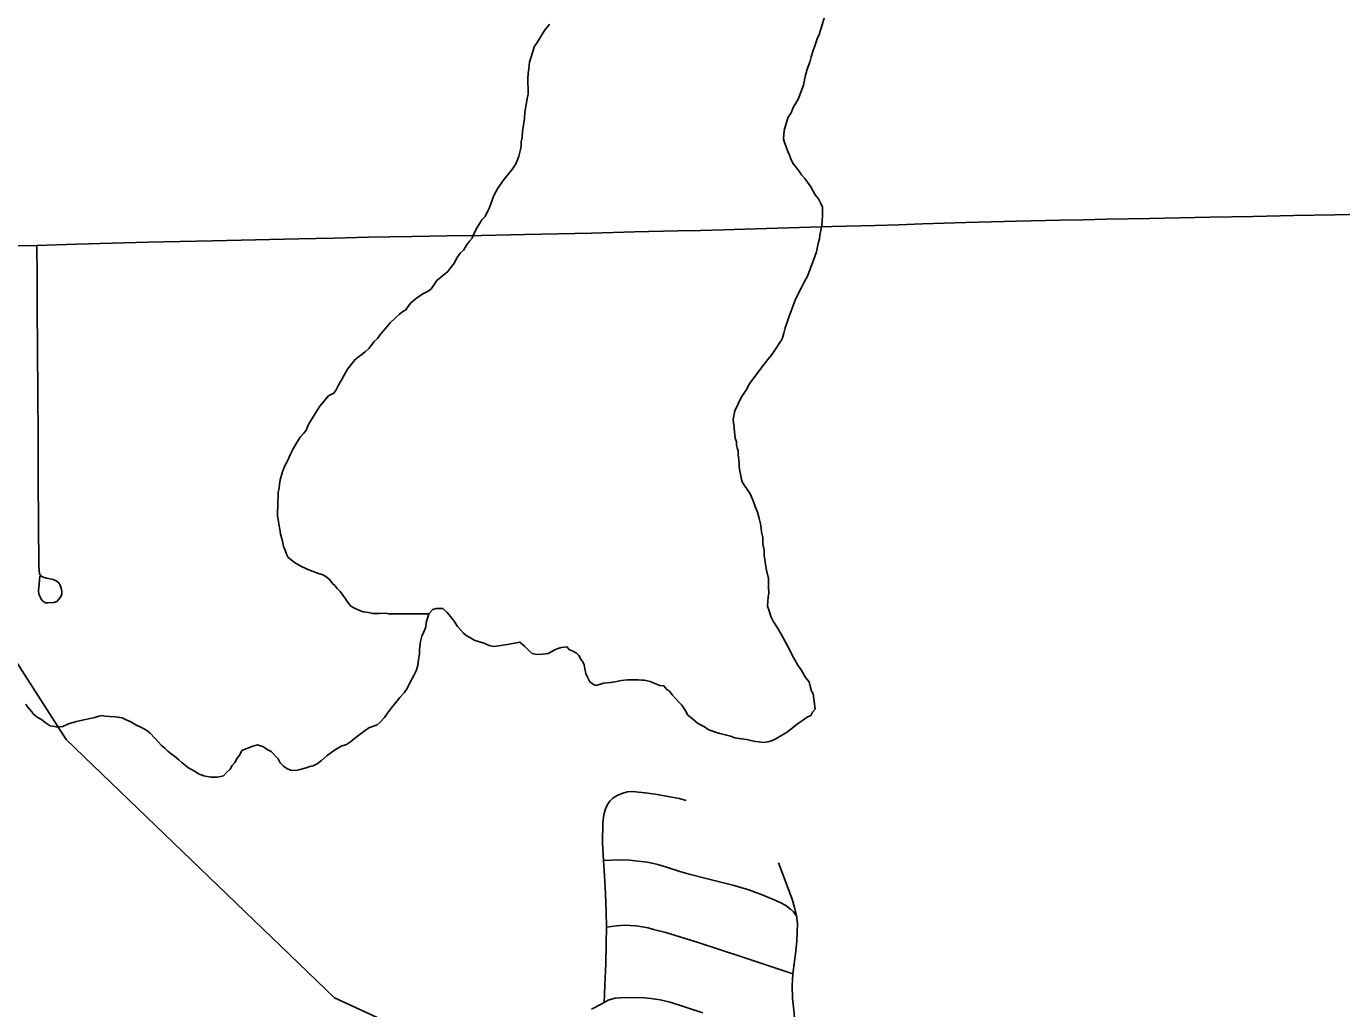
# Model space of a CAD drawing. Extents: x 103424 to 290657, y 38711 to 110967.
# Drawn here: x 214249.4459 to 214249.9193, y 40210.416 to 40210.7695 of the extents above; entities that cross this region are included whole.
import ezdxf

# ---------------------------------------------------------------- set-up
doc = ezdxf.new("R2010")
doc.units = 0
for name, color, linetype in [('GM_X_Minor_River', 7, 'Continuous'), ('GM_X_Rail_Line', 7, 'Continuous'), ('GM_X_Township_Road', 7, 'Continuous')]:
    doc.layers.add(name, color=color, linetype=linetype)

msp = doc.modelspace()

# ---------------------------------------------------------------- linework, layer by layer
at = {"layer": 'GM_X_Minor_River'}
for points in [[(214249.7185, 40210.65906), (214249.71903, 40210.66097), (214249.71957, 40210.66269), (214249.72028, 40210.6648), (214249.721, 40210.66672), (214249.72172, 40210.66863), (214249.72263, 40210.67093), (214249.72372, 40210.67324), (214249.72481, 40210.67554), (214249.72591, 40210.67765), (214249.72701, 40210.67958), (214249.72971, 40210.68667), (214249.73024, 40210.68839), (214249.73059, 40210.69011), (214249.73093, 40210.69182), (214249.73129, 40210.69297), (214249.73145, 40210.69431), (214249.73179, 40210.69602), (214249.73213, 40210.69793), (214249.73229, 40210.69945), (214249.73244, 40210.70117), (214249.7324, 40210.70307), (214249.73237, 40210.7044), (214249.73178, 40210.70571), (214249.73098, 40210.70741), (214249.72981, 40210.7089), (214249.72902, 40210.71021), (214249.72822, 40210.71172), (214249.72705, 40210.7134), (214249.72607, 40210.71471), (214249.7249, 40210.71601), (214249.72392, 40210.71751), (214249.72274, 40210.71901), (214249.72196, 40210.71994), (214249.72117, 40210.72144), (214249.72056, 40210.72314), (214249.71996, 40210.72446), (214249.71936, 40210.72616), (214249.71875, 40210.72766), (214249.71835, 40210.72898), (214249.71866, 40210.73203), (214249.71937, 40210.73452), (214249.72008, 40210.73681), (214249.72119, 40210.73836), (214249.72191, 40210.74027), (214249.72283, 40210.74181), (214249.72374, 40210.74354), (214249.72464, 40210.74584), (214249.72554, 40210.74833), (214249.72624, 40210.75139), (214249.72694, 40210.75406), (214249.72784, 40210.75655), (214249.72837, 40210.75846), (214249.7289, 40210.76038), (214249.7298, 40210.76287), (214249.73051, 40210.76497), (214249.73124, 40210.76651), (214249.73177, 40210.76842), (214249.73337, 40210.77358)], [(214249.61416, 40210.70867), (214249.61544, 40210.71098), (214249.61747, 40210.71406), (214249.61951, 40210.71657), (214249.62099, 40210.71832), (214249.6221, 40210.72005), (214249.62264, 40210.72139), (214249.62318, 40210.72273), (214249.62353, 40210.72426), (214249.62388, 40210.7256), (214249.62405, 40210.72655), (214249.62402, 40210.72788), (214249.62437, 40210.7296), (214249.62451, 40210.73169), (214249.62484, 40210.73398), (214249.62518, 40210.73627), (214249.62531, 40210.73874), (214249.62583, 40210.74122), (214249.62616, 40210.74351), (214249.62651, 40210.74504), (214249.62649, 40210.74599), (214249.62646, 40210.74751), (214249.62644, 40210.74865), (214249.62639, 40210.75074), (214249.62654, 40210.75245), (214249.6267, 40210.75416), (214249.62686, 40210.7555), (214249.62702, 40210.75664), (214249.62809, 40210.76008), (214249.6288, 40210.76238), (214249.62954, 40210.76335), (214249.6301, 40210.76431), (214249.63065, 40210.76527), (214249.63138, 40210.76643), (214249.63267, 40210.76835), (214249.63341, 40210.76932), (214249.63415, 40210.77029)], [(214249.59074, 40210.55805), (214249.57629, 40210.55811), (214249.57514, 40210.55828), (214249.57286, 40210.55823), (214249.57172, 40210.5582), (214249.57058, 40210.55818), (214249.56905, 40210.55852), (214249.56714, 40210.55886), (214249.56561, 40210.5594), (214249.56407, 40210.56013), (214249.56272, 40210.56086), (214249.56135, 40210.56254), (214249.56056, 40210.56385), (214249.55978, 40210.56478), (214249.55881, 40210.56609), (214249.55783, 40210.56721), (214249.55705, 40210.56814), (214249.55608, 40210.56907), (214249.5551, 40210.57038), (214249.55375, 40210.57149), (214249.5524, 40210.57222), (214249.55106, 40210.57257), (214249.54914, 40210.57329), (214249.54703, 40210.5742), (214249.54472, 40210.57529), (214249.54241, 40210.57657), (214249.54106, 40210.57768), (214249.54009, 40210.57842), (214249.5395, 40210.57954), (214249.53908, 40210.58105), (214249.53849, 40210.58237), (214249.53827, 40210.5837), (214249.53786, 40210.58521), (214249.53744, 40210.58672), (214249.53723, 40210.58785), (214249.53701, 40210.58899), (214249.53679, 40210.59051), (214249.53657, 40210.59202), (214249.53635, 40210.59335), (214249.53633, 40210.59449), (214249.53646, 40210.59715), (214249.53655, 40210.60171), (214249.5369, 40210.60343), (214249.53706, 40210.60476), (214249.53722, 40210.60629), (214249.53811, 40210.60916), (214249.53883, 40210.61107), (214249.53956, 40210.61242), (214249.5401, 40210.61357), (214249.54083, 40210.6153), (214249.54192, 40210.61741), (214249.54321, 40210.61972), (214249.5445, 40210.62165), (214249.54561, 40210.623), (214249.54654, 40210.62397), (214249.54744, 40210.62627), (214249.5491, 40210.62897), (214249.55149, 40210.63282), (214249.55464, 40210.6365), (214249.55652, 40210.63749), (214249.55745, 40210.63865), (214249.55836, 40210.64057), (214249.55964, 40210.64288), (214249.56147, 40210.64615), (214249.56425, 40210.64963), (214249.56781, 40210.65236), (214249.56912, 40210.65353), (214249.57004, 40210.65469), (214249.57115, 40210.65605), (214249.57227, 40210.65721), (214249.57338, 40210.65876), (214249.57505, 40210.66069), (214249.57691, 40210.66282), (214249.57877, 40210.66457), (214249.58026, 40210.66594), (214249.58138, 40210.66691), (214249.58233, 40210.66731), (214249.58418, 40210.66982), (214249.58642, 40210.67177), (214249.58886, 40210.67334), (214249.59074, 40210.67434), (214249.59167, 40210.67512), (214249.59241, 40210.67627), (214249.5937, 40210.67801), (214249.59763, 40210.68132), (214249.59874, 40210.68268), (214249.60003, 40210.68442), (214249.60076, 40210.68595), (214249.60205, 40210.68788), (214249.60336, 40210.68905), (214249.60427, 40210.69078), (214249.60538, 40210.69214), (214249.60631, 40210.6933), (214249.60685, 40210.69464), (214249.60813, 40210.69714), (214249.60978, 40210.69983), (214249.61109, 40210.701), (214249.612, 40210.70311), (214249.61254, 40210.70426), (214249.61309, 40210.7056), (214249.61416, 40210.70867)], [(214249.68082, 40210.52618), (214249.68179, 40210.52525), (214249.68297, 40210.52338), (214249.68396, 40210.52169), (214249.68551, 40210.52039), (214249.68648, 40210.51965), (214249.68745, 40210.51872), (214249.68995, 40210.51745), (214249.6913, 40210.51653), (214249.6936, 40210.51563), (214249.69551, 40210.5151), (214249.69743, 40210.51457), (214249.69934, 40210.51404), (214249.70087, 40210.51351), (214249.70316, 40210.51318), (214249.70507, 40210.51284), (214249.7066, 40210.51249), (214249.70832, 40210.51215), (214249.70965, 40210.51199), (214249.71118, 40210.51183), (214249.7127, 40210.51205), (214249.71402, 40210.51246), (214249.71534, 40210.51306), (214249.71684, 40210.51385), (214249.71947, 40210.51543), (214249.72153, 40210.517), (214249.7234, 40210.51856), (214249.72528, 40210.51974), (214249.72696, 40210.52091), (214249.72828, 40210.52151), (214249.72883, 40210.52266), (214249.72976, 40210.52382), (214249.72907, 40210.52932), (214249.72848, 40210.53026), (214249.72807, 40210.53158), (214249.72764, 40210.53366), (214249.72628, 40210.53515), (214249.7247, 40210.53797), (214249.72352, 40210.53965), (214249.72253, 40210.54153), (214249.72154, 40210.54322), (214249.72055, 40210.54529), (214249.71916, 40210.54792), (214249.71758, 40210.55073), (214249.716, 40210.55336), (214249.71463, 40210.55542), (214249.71383, 40210.55711), (214249.71321, 40210.55919), (214249.71261, 40210.56088), (214249.71276, 40210.5626), (214249.71292, 40210.56412), (214249.71308, 40210.56564), (214249.71303, 40210.56773), (214249.713, 40210.56906), (214249.71297, 40210.57077), (214249.71233, 40210.5738), (214249.71191, 40210.57588), (214249.71168, 40210.57759), (214249.71146, 40210.5791), (214249.71142, 40210.581), (214249.71099, 40210.58327), (214249.71094, 40210.58555), (214249.71052, 40210.58744), (214249.7103, 40210.58896), (214249.71007, 40210.59047), (214249.70965, 40210.59236), (214249.70904, 40210.59463), (214249.70823, 40210.5967), (214249.70742, 40210.59878), (214249.70642, 40210.60122), (214249.70367, 40210.60534), (214249.70327, 40210.60648), (214249.70305, 40210.6078), (214249.70263, 40210.6095), (214249.70241, 40210.61083), (214249.70238, 40210.61216), (214249.70236, 40210.61349), (214249.70213, 40210.61538), (214249.7021, 40210.61671), (214249.70169, 40210.61784), (214249.70148, 40210.61879), (214249.70146, 40210.61993), (214249.70105, 40210.62125), (214249.70084, 40210.62238), (214249.70059, 40210.62485), (214249.70036, 40210.62693), (214249.70033, 40210.62807), (214249.70084, 40210.63112), (214249.70193, 40210.63343), (214249.70321, 40210.63593), (214249.70505, 40210.63882), (214249.70633, 40210.64112), (214249.70818, 40210.64364), (214249.71022, 40210.64634), (214249.71225, 40210.64904), (214249.71429, 40210.65156), (214249.71576, 40210.65368), (214249.71687, 40210.65542), (214249.71779, 40210.65676), (214249.71815, 40210.65772), (214249.7185, 40210.65906)], [(214249.54401, 40210.50192), (214249.54533, 40210.50233), (214249.54665, 40210.50274), (214249.54797, 40210.50315), (214249.54911, 40210.50337), (214249.55062, 40210.50416), (214249.55211, 40210.50533), (214249.55417, 40210.50709), (214249.55679, 40210.50904), (214249.55923, 40210.51043), (214249.56112, 40210.51104), (214249.56262, 40210.51202), (214249.56411, 40210.51338), (214249.56655, 40210.51515), (214249.56917, 40210.5171), (214249.57219, 40210.51812), (214249.57331, 40210.51909), (214249.5748, 40210.52084), (214249.57591, 40210.52238), (214249.57739, 40210.52431), (214249.57887, 40210.52625), (214249.58035, 40210.52799), (214249.58184, 40210.52973), (214249.58294, 40210.53127), (214249.58386, 40210.533), (214249.58532, 40210.53589), (214249.58623, 40210.53762), (214249.58676, 40210.53953), (214249.5871, 40210.54162), (214249.58744, 40210.54353), (214249.58741, 40210.54505), (214249.58757, 40210.54639), (214249.58772, 40210.5481), (214249.58825, 40210.55001), (214249.58879, 40210.55135), (214249.58934, 40210.5525), (214249.5897, 40210.55346), (214249.58986, 40210.55499), (214249.59074, 40210.55805), (214249.59223, 40210.5596), (214249.59336, 40210.56), (214249.59489, 40210.56004), (214249.59584, 40210.56006), (214249.59739, 40210.55857), (214249.59856, 40210.55708), (214249.59993, 40210.5554), (214249.60111, 40210.55352), (214249.60228, 40210.55222), (214249.60325, 40210.5511), (214249.60422, 40210.55036), (214249.60557, 40210.54963), (214249.6073, 40210.54852), (214249.61037, 40210.54764), (214249.61248, 40210.54674), (214249.6142, 40210.54639), (214249.6159, 40210.54662), (214249.61894, 40210.54707), (214249.62235, 40210.54771), (214249.62348, 40210.54793), (214249.62523, 40210.54644), (214249.62678, 40210.54496), (214249.62795, 40210.54384), (214249.62967, 40210.5435), (214249.63176, 40210.54355), (214249.63365, 40210.54378), (214249.63497, 40210.54457), (214249.6361, 40210.54516), (214249.63723, 40210.54557), (214249.63855, 40210.54597), (214249.64045, 40210.54621), (214249.64123, 40210.54527), (214249.64277, 40210.54455), (214249.64392, 40210.544), (214249.6447, 40210.54307), (214249.64549, 40210.54175), (214249.64628, 40210.54063), (214249.64668, 40210.53969), (214249.64689, 40210.53836), (214249.64731, 40210.53666), (214249.64791, 40210.53535), (214249.64871, 40210.53365), (214249.65006, 40210.53273), (214249.65102, 40210.53237), (214249.65366, 40210.53319), (214249.65613, 40210.53343), (214249.65784, 40210.53366), (214249.65992, 40210.53409), (214249.6622, 40210.53433), (214249.66448, 40210.53438), (214249.66619, 40210.53441), (214249.66733, 40210.53425), (214249.66829, 40210.53427), (214249.67039, 40210.53375), (214249.67212, 40210.53302), (214249.67384, 40210.5323), (214249.67537, 40210.53214), (214249.67634, 40210.53102), (214249.67731, 40210.53028), (214249.67829, 40210.52898), (214249.67965, 40210.52749), (214249.68082, 40210.52618)], [(214249.44573, 40210.52563), (214249.44632, 40210.52469), (214249.4471, 40210.52376), (214249.44788, 40210.52283), (214249.44867, 40210.52189), (214249.44983, 40210.52097), (214249.45137, 40210.52005), (214249.45272, 40210.51894), (214249.45446, 40210.51784), (214249.45618, 40210.5175), (214249.45713, 40210.51733), (214249.45903, 40210.51756), (214249.4611, 40210.51855), (214249.46394, 40210.51938), (214249.46659, 40210.52), (214249.46886, 40210.52043), (214249.47056, 40210.52085), (214249.47207, 40210.52126), (214249.47321, 40210.52148), (214249.47417, 40210.52131), (214249.47588, 40210.52116), (214249.47798, 40210.52101), (214249.4795, 40210.52085), (214249.48046, 40210.52069), (214249.4818, 40210.51995), (214249.48353, 40210.51923), (214249.48527, 40210.51813), (214249.48757, 40210.51704), (214249.4893, 40210.51613), (214249.49046, 40210.5152), (214249.49222, 40210.51334), (214249.49338, 40210.51204), (214249.49455, 40210.51073), (214249.49571, 40210.50981), (214249.49688, 40210.50869), (214249.49804, 40210.50777), (214249.4992, 40210.50684), (214249.50075, 40210.50555), (214249.50191, 40210.50462), (214249.50307, 40210.5037), (214249.50404, 40210.50277), (214249.50539, 40210.50204), (214249.50674, 40210.50131), (214249.50789, 40210.50057), (214249.50981, 40210.49985), (214249.5123, 40210.49934), (214249.51477, 40210.49939), (214249.51685, 40210.49982), (214249.51797, 40210.50098), (214249.51927, 40210.50215), (214249.52001, 40210.50349), (214249.52093, 40210.50465), (214249.52185, 40210.50619), (214249.52278, 40210.50735), (214249.52351, 40210.50889), (214249.52501, 40210.50949), (214249.52747, 40210.5105), (214249.52917, 40210.51091), (214249.53128, 40210.5102), (214249.53263, 40210.50928), (214249.53397, 40210.50855), (214249.5365, 40210.50594), (214249.53729, 40210.50444), (214249.53846, 40210.50332), (214249.53962, 40210.5024), (214249.54096, 40210.50186), (214249.54287, 40210.50171), (214249.54401, 40210.50192)]]:
    msp.add_lwpolyline(points, dxfattribs=at)
at = {"layer": 'GM_X_Rail_Line'}
msp.add_lwpolyline([(214249.39113, 40210.62041), (214249.46029, 40210.51293), (214249.5568, 40210.4199), (214249.62401, 40210.38902)], dxfattribs=at)
at = {"layer": 'GM_X_Township_Road'}
for points in [[(214249.44185, 40210.69049), (214249.44976, 40210.69065), (214249.46403, 40210.69106), (214249.47685, 40210.69142), (214249.48967, 40210.69179), (214249.50127, 40210.69203), (214249.51287, 40210.69227), (214249.52841, 40210.69263), (214249.54394, 40210.69299), (214249.55651, 40210.69328), (214249.56909, 40210.69357), (214249.58462, 40210.69384), (214249.59719, 40210.69406), (214249.60975, 40210.69428), (214249.62528, 40210.69461), (214249.63727, 40210.69486), (214249.64925, 40210.69511), (214249.66478, 40210.69548), (214249.68031, 40210.69585), (214249.68855, 40210.69605), (214249.69678, 40210.69625), (214249.71231, 40210.69671), (214249.7241, 40210.69705), (214249.73589, 40210.6974), (214249.75142, 40210.69786), (214249.75992, 40210.69811), (214249.76842, 40210.69836), (214249.78395, 40210.69884), (214249.7931, 40210.69913), (214249.80225, 40210.69941), (214249.81778, 40210.69972), (214249.8262, 40210.69989), (214249.83462, 40210.70005), (214249.85015, 40210.70036), (214249.86096, 40210.70057), (214249.87177, 40210.70078), (214249.8873, 40210.70109), (214249.90207, 40210.70138), (214249.91683, 40210.70167), (214249.93236, 40210.70197)], [(214249.45084, 40210.5716), (214249.45052, 40210.56869), (214249.45035, 40210.5665), (214249.45047, 40210.5652), (214249.45086, 40210.56417), (214249.45127, 40210.56337), (214249.45196, 40210.56255), (214249.45281, 40210.56209), (214249.45362, 40210.562), (214249.45579, 40210.56214), (214249.45695, 40210.56253), (214249.45777, 40210.56347), (214249.45837, 40210.56436), (214249.45866, 40210.56523), (214249.4587, 40210.56616), (214249.45846, 40210.56734), (214249.45808, 40210.56847), (214249.45748, 40210.56939), (214249.45663, 40210.57001), (214249.45562, 40210.5704), (214249.45449, 40210.57072), (214249.4532, 40210.57096), (214249.45199, 40210.57125), (214249.4511, 40210.57174), (214249.45062, 40210.57243), (214249.45049, 40210.57355), (214249.45038, 40210.57532), (214249.4503, 40210.59086), (214249.45021, 40210.60639), (214249.45013, 40210.62192), (214249.45004, 40210.63746), (214249.44996, 40210.65299), (214249.44988, 40210.66853), (214249.44982, 40210.67959), (214249.44976, 40210.69065)], [(214249.65471, 40210.44534), (214249.65462, 40210.45089), (214249.65438, 40210.45732), (214249.65396, 40210.46384), (214249.65361, 40210.46937), (214249.65327, 40210.47576), (214249.65341, 40210.48307), (214249.65369, 40210.4858), (214249.65429, 40210.48797), (214249.65503, 40210.48954), (214249.65591, 40210.4907), (214249.65702, 40210.49176), (214249.6585, 40210.49278), (214249.66058, 40210.49361), (214249.66229, 40210.49403), (214249.66409, 40210.49412), (214249.66618, 40210.49398), (214249.66858, 40210.49371), (214249.67223, 40210.4932), (214249.67819, 40210.49215), (214249.68079, 40210.49161), (214249.68332, 40210.49098)], [(214249.65361, 40210.46937), (214249.65919, 40210.46957), (214249.66299, 40210.46942), (214249.66614, 40210.46914), (214249.66942, 40210.46873), (214249.67312, 40210.4679), (214249.67668, 40210.46688), (214249.68112, 40210.4654), (214249.6845, 40210.46438), (214249.69157, 40210.46262), (214249.70012, 40210.46045), (214249.70595, 40210.45874), (214249.71071, 40210.45703), (214249.71501, 40210.45523), (214249.71723, 40210.45421), (214249.71924, 40210.45316), (214249.72093, 40210.45185), (214249.72195, 40210.45088), (214249.72304, 40210.44949)], [(214249.71658, 40210.4685), (214249.71791, 40210.46497), (214249.71982, 40210.45992), (214249.72148, 40210.45548), (214249.72235, 40210.45244), (214249.72304, 40210.44949), (214249.72341, 40210.44671), (214249.72323, 40210.44047), (214249.72286, 40210.43677), (214249.72175, 40210.42859), (214249.72152, 40210.42429), (214249.72165, 40210.41985), (214249.72207, 40210.4155), (214249.72249, 40210.41138), (214249.72337, 40210.40792), (214249.72388, 40210.40602), (214249.72425, 40210.40413), (214249.72441, 40210.40245)], [(214249.6538, 40210.41831), (214249.65412, 40210.42432), (214249.65449, 40210.43227), (214249.65459, 40210.43933), (214249.65471, 40210.44534)], [(214249.65471, 40210.44534), (214249.65827, 40210.44585), (214249.661, 40210.44603), (214249.66317, 40210.44599), (214249.66525, 40210.4458), (214249.66765, 40210.44553), (214249.66966, 40210.44509), (214249.67167, 40210.44458), (214249.67608, 40210.44339), (214249.68773, 40210.43981), (214249.69577, 40210.43716), (214249.7038, 40210.43451), (214249.71278, 40210.43155), (214249.72175, 40210.42859)], [(214249.68934, 40210.41449), (214249.67755, 40210.4184), (214249.67397, 40210.41926), (214249.67071, 40210.41975), (214249.66713, 40210.42), (214249.65977, 40210.41993), (214249.65781, 40210.41982), (214249.65653, 40210.41951), (214249.65528, 40210.41905), (214249.6538, 40210.41831), (214249.6508, 40210.4166), (214249.64927, 40210.41586)]]:
    msp.add_lwpolyline(points, dxfattribs=at)

doc.saveas('drawing.dxf')
